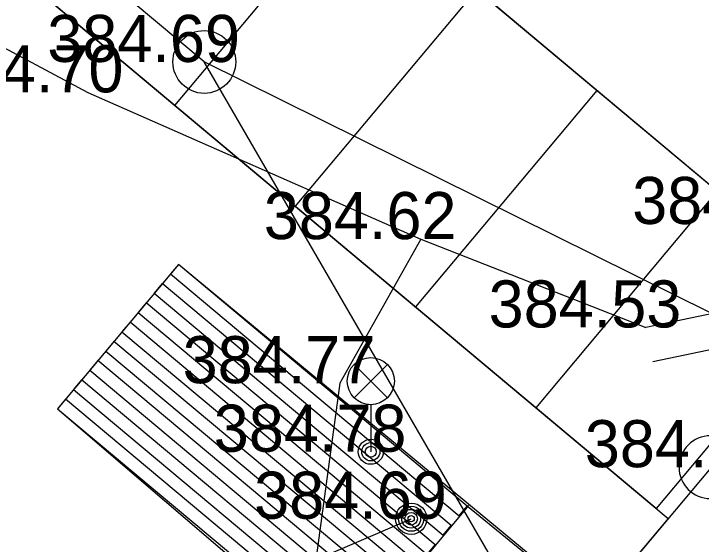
# Model space of a CAD drawing. Extents: x -438233 to -437334, y -1133133 to -1132623.
# Drawn here: x -437522.01 to -437511.07, y -1132747.09 to -1132738.64 of the extents above; entities that cross this region are included whole.
import ezdxf

# ---------------------------------------------------------------- set-up
doc = ezdxf.new("R2010")
doc.units = 0
for name, color, linetype in [('Vrstva 1', 7, 'Continuous'), ('Vrstva 10', 7, 'Continuous'), ('Vrstva 11', 7, 'Continuous'), ('Vrstva 22', 7, 'Continuous'), ('Vrstva 25', 7, 'Continuous'), ('Vrstva 27', 7, 'Continuous'), ('Vrstva 3', 7, 'Continuous'), ('Vrstva 33', 7, 'Continuous'), ('Vrstva 50', 7, 'Continuous'), ('Vrstva 55', 7, 'Continuous'), ('Vrstva 58', 7, 'Continuous'), ('Vrstva 9', 7, 'Continuous'), ('XR$3$Okno', 7, 'Continuous')]:
    doc.layers.add(name, color=color, linetype=linetype)

msp = doc.modelspace()

# ---------------------------------------------------------------- linework, layer by layer
at = {"layer": 'Vrstva 1'}
for p, q in [((-437534.001, -1132722.037), (-437508.705, -1132743.229)), ((-437536.89, -1132725.486), (-437511.594, -1132746.678)), ((-437501.968, -1132735.188), (-437521.959, -1132759.05)), ((-437516.562, -1132736.647), (-437519.451, -1132740.096)), ((-437514.645, -1132738.252), (-437517.535, -1132741.701)), ((-437518.979, -1132739.405), (-437518.979, -1132739.405)), ((-437520.834, -1132739.889), (-437520.834, -1132739.889)), ((-437512.729, -1132739.857), (-437515.619, -1132743.307)), ((-437510.813, -1132741.463), (-437513.702, -1132744.912)), ((-437515.532, -1132742.227), (-437515.532, -1132742.227)), ((-437511.953, -1132743.634), (-437511.953, -1132743.634)), ((-437516.824, -1132744.522), (-437516.824, -1132744.522)), ((-437516.329, -1132745.614), (-437516.329, -1132745.614)), ((-437515.686, -1132746.681), (-437515.686, -1132746.681))]:
    msp.add_line(p, q, dxfattribs=at)
at = {"layer": 'Vrstva 10'}
for points in [[(-437471.138, -1132709.353), (-437476.26, -1132713.81), (-437484.538, -1132721.138), (-437500.734, -1132735.535), (-437508.371, -1132742.119), (-437509.642, -1132742.926), (-437510.758, -1132743.383), (-437511.953, -1132743.634)], [(-437542.139, -1132722.653), (-437526.638, -1132735.576), (-437522.563, -1132738.969), (-437520.834, -1132739.889), (-437515.532, -1132742.227), (-437511.953, -1132743.634)]]:
    msp.add_lwpolyline(points, dxfattribs=at)
at = {"layer": 'Vrstva 11'}
msp.add_lwpolyline([(-437515.532, -1132742.227), (-437516.824, -1132744.522), (-437518.332, -1132755.666), (-437515.976, -1132756.843), (-437506.461, -1132748.742), (-437494.804, -1132738.241), (-437479.768, -1132725.032), (-437464.075, -1132711.263), (-437451.979, -1132700.695), (-437442.248, -1132692.049)], dxfattribs=at)
at = {"layer": 'Vrstva 22'}
msp.add_arc((-437510.922, -1132745.86), 0.5, 90, 270, dxfattribs=at)
at = {"layer": 'Vrstva 25'}
for radius in [0.25, 0.2, 0.15, 0.1, 0.05]:
    msp.add_circle((-437515.686, -1132746.681), radius, dxfattribs=at)
at = {"layer": 'Vrstva 27'}
msp.add_circle((-437518.979, -1132739.405), 0.5, dxfattribs=at)
at = {"layer": 'Vrstva 33'}
for p, q in [((-437516.594, -1132744.754), (-437516.064, -1132744.224)), ((-437516.594, -1132744.224), (-437516.064, -1132744.754)), ((-437516.329, -1132744.864), (-437516.329, -1132745.614))]:
    msp.add_line(p, q, dxfattribs=at)
for centre, radius in [((-437516.329, -1132744.489), 0.375), ((-437516.329, -1132745.614), 0.2), ((-437516.329, -1132745.614), 0.145), ((-437516.329, -1132745.614), 0.0876)]:
    msp.add_circle(centre, radius, dxfattribs=at)
at = {"layer": 'Vrstva 50'}
msp.add_lwpolyline([(-437534.001, -1132722.037), (-437508.896, -1132743.068), (-437511.786, -1132746.518), (-437536.89, -1132725.486)], close=True, dxfattribs=at)
msp.add_lwpolyline([(-437536.89, -1132725.486), (-437511.594, -1132746.678), (-437512.786, -1132748.096), (-437519.391, -1132742.629), (-437521.318, -1132744.929), (-437517.912, -1132747.85), (-437519.923, -1132750.271), (-437516.792, -1132752.888), (-437521.959, -1132759.05), (-437525.075, -1132756.435)], dxfattribs=at)
at = {"layer": 'Vrstva 55'}
for points in [[(-437504.562, -1132766.353), (-437512.537, -1132750.532), (-437518.979, -1132739.405), (-437550.873, -1132712.74), (-437570.63, -1132701.153)], [(-437499.637, -1132736.794), (-437509.035, -1132744.337), (-437518.979, -1132739.405)]]:
    msp.add_lwpolyline(points, dxfattribs=at)
at = {"layer": 'Vrstva 58'}
msp.add_lwpolyline([(-437570.63, -1132737.358), (-437564.679, -1132731.581), (-437536.997, -1132755.834), (-437515.686, -1132746.681)], dxfattribs=at)
at = {"layer": 'Vrstva 9'}
msp.add_lwpolyline([(-437501.106, -1132736.593), (-437508.037, -1132742.568), (-437509.385, -1132743.424), (-437510.594, -1132743.919), (-437511.838, -1132744.18)], dxfattribs=at)
at = {"layer": 'XR$3$Okno'}
for points in [[(-437514.792, -1132746.482), (-437519.391, -1132742.629), (-437519.519, -1132742.782), (-437514.92, -1132746.635), (-437514.792, -1132746.482)], [(-437519.648, -1132742.936), (-437519.776, -1132743.089), (-437515.177, -1132746.942), (-437515.049, -1132746.789), (-437519.648, -1132742.936)], [(-437515.306, -1132747.095), (-437519.905, -1132743.242), (-437520.033, -1132743.396), (-437515.434, -1132747.249), (-437515.306, -1132747.095)], [(-437515.691, -1132747.555), (-437515.562, -1132747.402), (-437520.162, -1132743.549), (-437520.29, -1132743.702), (-437515.691, -1132747.555)], [(-437515.819, -1132747.709), (-437520.419, -1132743.856), (-437520.547, -1132744.009), (-437515.948, -1132747.862), (-437515.819, -1132747.709)], [(-437520.675, -1132744.162), (-437520.804, -1132744.315), (-437516.205, -1132748.169), (-437516.076, -1132748.015), (-437520.675, -1132744.162)], [(-437516.333, -1132748.322), (-437520.932, -1132744.469), (-437521.061, -1132744.622), (-437516.461, -1132748.475), (-437516.333, -1132748.322)], [(-437516.718, -1132748.782), (-437516.59, -1132748.629), (-437521.189, -1132744.775), (-437521.318, -1132744.929), (-437516.718, -1132748.782)]]:
    msp.add_lwpolyline(points, dxfattribs=at)
msp.add_lwpolyline([(-437514.776, -1132746.471), (-437516.819, -1132748.934), (-437515.68, -1132749.878), (-437517.612, -1132752.208), (-437516.792, -1132752.888), (-437512.797, -1132748.112), (-437514.787, -1132746.484)], close=True, dxfattribs=at)

# ---------------------------------------------------------------- texts
at = {"layer": 'Vrstva 3'}
for s, p in [('384.69 ', (-437521.479, -1132739.405)), ('384.70 ', (-437523.334, -1132739.889)), ('384.49 ', (-437512.167, -1132741.986)), ('384.62 ', (-437518.032, -1132742.227)), ('384.53 ', (-437514.453, -1132743.634)), ('384.77 ', (-437519.324, -1132744.522)), ('384.78 ', (-437518.829, -1132745.614)), ('384.69 ', (-437512.922, -1132745.86)), ('384.69 ', (-437518.186, -1132746.681))]:
    msp.add_text(s, height=0.75, dxfattribs=at).set_placement(p)

doc.saveas('drawing.dxf')
